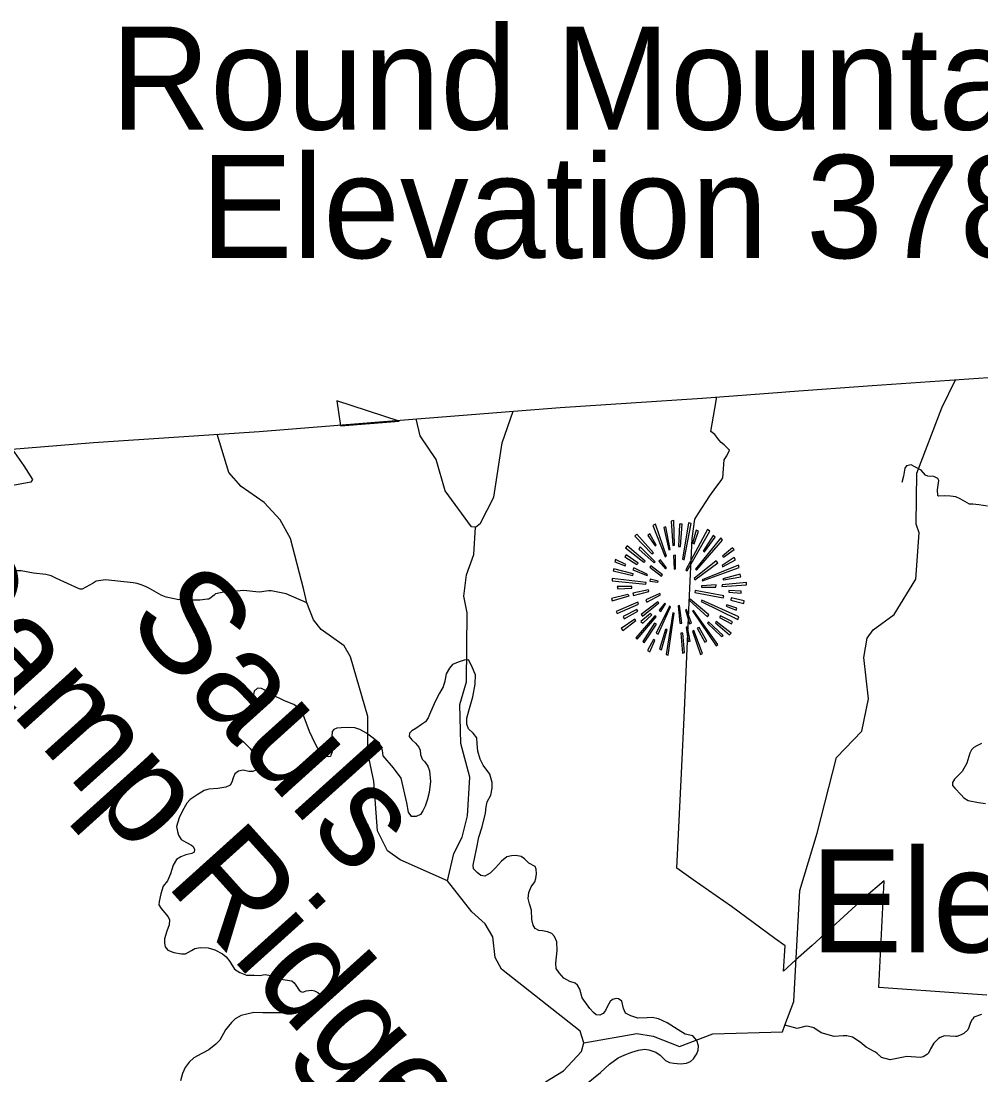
# Model space of a CAD drawing. Extents: x 1159738 to 1321356, y 736314 to 882035.
# Drawn here: x 1199280 to 1207471, y 868021 to 877017 of the extents above; entities that cross this region are included whole.
import ezdxf

# ---------------------------------------------------------------- set-up
doc = ezdxf.new("R2010")
doc.units = 0
for name, color, linetype in [('Exist Boundary Land Use Forest National US Forest Service', 7, 'Continuous'), ('Exist Boundary Political CountyLine', 7, 'Continuous'), ('Exist Geographical Mountain Summit CELL', 7, 'Continuous'), ('Exist Geographical Mountain Summit Elevation Number Label', 7, 'Continuous'), ('Exist Geographical Mountain Summit Label', 7, 'Continuous'), ('Exist Hydrographic Creek Single Shore', 7, 'Continuous'), ('Exist Hydrographic Misc Water Feature', 7, 'Continuous'), ('Exist Road Non-System Type 51', 7, 'Continuous'), ('Exist Road Secondary Type 41 Attributed', 7, 'Continuous')]:
    doc.layers.add(name, color=color, linetype=linetype)

msp = doc.modelspace()

# ---------------------------------------------------------------- linework, layer by layer
at = {"layer": 'Exist Boundary Land Use Forest National US Forest Service'}
for points in [[(1202506.9, 873601.8), (1201973.9, 873774.9), (1202005.9, 873561.9), (1202506.9, 873601.8)], [(1207521.8, 868701.9), (1207321, 868715.8), (1206600, 868767.8), (1206645, 869678.8), (1206472, 869528.8), (1206030.9, 869126.8), (1205892.3, 869002.3), (1205785, 868905.8), (1205801, 869122.8), (1205711, 869185.8), (1205342, 869457.8), (1205016.8, 869686.9), (1204875, 869786.9), (1204917, 870595.8), (1204941, 871132.8), (1204979.9, 872052.9), (1205006.9, 872599.9), (1205029.9, 872763.9), (1205058.9, 872810.9), (1205158.9, 872963.8), (1205210, 873034.8), (1205253.7, 873095.8), (1205268.9, 873116.9), (1205280.9, 873270.9), (1205301.9, 873305.9), (1205325.9, 873353.8), (1205278.9, 873398.8), (1205254.8, 873419.9), (1205233.9, 873441.9), (1205200.9, 873486.9), (1205165.8, 873513.9), (1205200.9, 873708.9), (1205218.1, 873808.6)], [(1199204.2, 873363.6), (1199301.9, 873220.9), (1199376.9, 873104.8), (1199363.9, 873080.8), (1198744.8, 872965.8)]]:
    msp.add_lwpolyline(points, dxfattribs=at)
at = {"layer": 'Exist Boundary Political CountyLine'}
msp.add_lwpolyline([(1199165.9, 873360.6), (1199898.4, 873418.2), (1201311.3, 873513.8), (1202586.4, 873614.8), (1203519.3, 873690), (1203881.4, 873719.3), (1205091.6, 873799.2), (1205773.3, 873849.8), (1205839.9, 873854.8), (1206542.7, 873906.4), (1207531.8, 873974.6)], dxfattribs=at)
at = {"layer": 'Exist Geographical Mountain Summit CELL'}
for points in [[(1204672.6, 872711.6), (1204777.4, 872444), (1204789.1, 872448.2), (1204693.1, 872721.7)], [(1204808, 872503.6), (1204818.1, 872506.5), (1204781.8, 872698.3), (1204764.4, 872693.9)], [(1204826.9, 872749.2), (1204843, 872541.3), (1204855.9, 872542.9), (1204850.3, 872753.5)], [(1204890.9, 872532.8), (1204906.6, 872532.8), (1204921.2, 872721.7), (1204899.4, 872721.7)], [(1204938.8, 872419.2), (1204998.4, 872727.4), (1204976.5, 872734.6), (1204925.7, 872422.2)], [(1204518.6, 872618.5), (1204662.5, 872468.7), (1204675.8, 872478.8), (1204534.8, 872637.4)], [(1204629, 872624.3), (1204691.5, 872537.1), (1204698.9, 872542.9), (1204645.2, 872640.3)], [(1204951.8, 872332.1), (1204963.5, 872324.8), (1205158.2, 872663.3), (1205136.4, 872678.1)], [(1205009.8, 872560.2), (1205023.1, 872555.7), (1205060.9, 872663.3), (1205042, 872670.5)], [(1205036.1, 872337.8), (1205044.9, 872329.2), (1205267.2, 872586.3), (1205251.2, 872605.3)], [(1205185.9, 872624.3), (1205101.6, 872490.5), (1205113.3, 872486), (1205203.2, 872611.3)], [(1204437.3, 872519.5), (1204595.7, 872397.4), (1204604.5, 872406.2), (1204451.8, 872537.1)], [(1204550.5, 872507.8), (1204681.4, 872391.6), (1204690.2, 872400.3), (1204562.2, 872528.3)], [(1205267.2, 872449.8), (1205274.6, 872439.7), (1205366.1, 872504.9), (1205351.5, 872519.5)], [(1204345.8, 872400.3), (1204435.7, 872365.5), (1204440.1, 872377.2), (1204351.6, 872420.8)], [(1204432.9, 872444), (1204536.1, 872378.5), (1204544.9, 872388.9), (1204444.5, 872459.9)], [(1204723.7, 872406.2), (1204779, 872340.5), (1204787.5, 872349.4), (1204736.7, 872417.9)], [(1204848.7, 872455.7), (1204854.3, 872339.3), (1204864.7, 872340.5), (1204864.7, 872457)], [(1205267.2, 872358.3), (1205377.6, 872417.9), (1205366.1, 872438.1), (1205261.6, 872368.4)], [(1204334.1, 872323.2), (1204499.7, 872285.4), (1204504.2, 872298.6), (1204338.6, 872342.1)], [(1204499.7, 872332.1), (1204621.8, 872284.2), (1204626.3, 872292.6), (1204508.6, 872348.2)], [(1204645.2, 872353.8), (1204745.5, 872278.1), (1204754, 872289.8), (1204655.3, 872366.8)], [(1205023.1, 872257.9), (1205030.3, 872247.8), (1205225, 872391.6), (1205212.1, 872409.1)], [(1205091.2, 872246.3), (1205095.7, 872237.4), (1205408.2, 872352.2), (1205401, 872371.1)], [(1204323.7, 872239), (1204611.7, 872211.3), (1204613, 872223), (1204323.7, 872259.2)], [(1204646.5, 872234.7), (1204714.9, 872225.8), (1204716.5, 872234.7), (1204649.5, 872252)], [(1205274.6, 872246.3), (1205421.5, 872272.5), (1205415.6, 872294.2), (1205268.8, 872255.2)], [(1204372.1, 872169.3), (1204490.9, 872175.1), (1204490.9, 872189.5), (1204367.6, 872189.5)], [(1204501.3, 872133.1), (1204505.5, 872114), (1204638, 872147.5), (1204635.1, 872162.1)], [(1205028.7, 872140.3), (1205271.7, 872092.4), (1205276.1, 872109.7), (1205033.2, 872154.7)], [(1205087.2, 872195.6), (1205087.2, 872183.9), (1205207.7, 872183.9), (1205210.5, 872204.1)], [(1205260, 872191.1), (1205469.4, 872204.1), (1205470.7, 872223), (1205261.6, 872204.1)], [(1205319.6, 872143.2), (1205425.7, 872134.2), (1205425.7, 872151.7), (1205321.2, 872156)], [(1204318.1, 872087.9), (1204323.7, 872067.4), (1204467.9, 872109.7), (1204459.1, 872122.7)], [(1204357.2, 871977.2), (1204367.6, 871958.6), (1204549.2, 872038.4), (1204543.3, 872057.3)], [(1204572.3, 871951.3), (1204584, 871936.5), (1204722.1, 872050.1), (1204714.9, 872060.2)], [(1204611.7, 872076.2), (1204620.5, 872057.3), (1204735.4, 872118.2), (1204731.1, 872131.5)], [(1204984, 872071.9), (1205138, 871930.8), (1205148.1, 871948.2), (1204991.2, 872080.7)], [(1205084, 872061.8), (1205396.7, 871909), (1205403.9, 871930.8), (1205090.1, 872073.3)], [(1205335.8, 872074.6), (1205448.9, 872045.6), (1205451.8, 872067.4), (1205339.8, 872092.4)], [(1204427.2, 871913.5), (1204543.3, 871980.3), (1204534.8, 871994.8), (1204418.4, 871933.6)], [(1204698.9, 871791.4), (1204716.5, 871784.2), (1204822.5, 872017.9), (1204812.4, 872021.1)], [(1204726.6, 871988.9), (1204739.6, 871977.2), (1204780.2, 872042.7), (1204772.9, 872048.5)], [(1204784.6, 871609.7), (1204803.5, 871605.2), (1204854.3, 871962.6), (1204841.4, 871965.8)], [(1204886.5, 872025.4), (1204902.3, 871877.3), (1204919.9, 871878.4), (1204899.4, 872028.3)], [(1204950.5, 871990.5), (1204985.3, 871871.2), (1205001.3, 871878.4), (1204959, 871994.8)], [(1205008.5, 871981.5), (1205210.5, 871682.3), (1205225, 871693.8), (1205018.6, 871986)], [(1205297.8, 872021.1), (1205382.1, 871988.9), (1205389.3, 872006.5), (1205303.6, 872033.9)], [(1204402.3, 871830.5), (1204413.9, 871814.5), (1204527.5, 871898.9), (1204517, 871911.9)], [(1204526, 871752), (1204537.5, 871741.9), (1204700.5, 871932.4), (1204688.8, 871940.9)], [(1204587.2, 871877.3), (1204664.1, 871949.7), (1204650.8, 871958.6), (1204569.4, 871890.1)], [(1204685.9, 871877.3), (1204585.6, 871720.1), (1204598.4, 871710), (1204701.9, 871868.3)], [(1205138, 871878.4), (1205258.4, 871762.1), (1205271.7, 871772.5), (1205146.8, 871888.5)], [(1205204.8, 871881.3), (1205326.8, 871778.1), (1205339.8, 871792.7), (1205212.1, 871891.7)], [(1205241.1, 871925.2), (1205341.4, 871872.8), (1205351.5, 871887.3), (1205249.9, 871940.9)], [(1204745.5, 871650.4), (1204793.4, 871821.7), (1204779, 871823.3), (1204727.9, 871654.4)], [(1204911.1, 871791.4), (1204925.7, 871621.4), (1204941.7, 871625.4), (1204928.4, 871791.4)], [(1204989.6, 871724.4), (1204967.8, 871843.8), (1204954.7, 871843.8), (1204972.3, 871720.1)], [(1205008.5, 871810.3), (1205078.4, 871611), (1205095.7, 871618.2), (1205020.2, 871813.2)], [(1205050.5, 871833.4), (1205114.6, 871715.6), (1205130.8, 871724.4), (1205065.4, 871839.3)], [(1204626.3, 871643), (1204645.2, 871631.5), (1204688.8, 871730.2), (1204675.8, 871739)]]:
    msp.add_lwpolyline(points, close=True, dxfattribs=at)
at = {"layer": 'Exist Hydrographic Creek Single Shore'}
for points in [[(1204081, 868295.6), (1204534, 868375.2), (1204674.9, 868352.6), (1204897.9, 868262.8), (1205184, 868372), (1205777, 868389.7), (1205796.5, 868445.3), (1205875, 868647.1), (1205926, 869594.7), (1206073, 870084.2), (1206240, 870730.8), (1206455, 870956.4), (1206512, 871230.9), (1206471.9, 871583), (1206500.9, 871749.8), (1206552.9, 871821), (1206731.9, 871952), (1206914.9, 872253.6), (1206942.9, 872647), (1206920, 872722.9), (1206922.9, 873156.2), (1207137.9, 873716.5), (1207253.7, 873955.4)], [(1203157.9, 872696.4), (1203200.9, 872731.7), (1203314.9, 872952.7), (1203385.9, 873417.3), (1203480.3, 873686.9)], [(1202918, 869677.9), (1202973.9, 869909.8), (1203045, 870049.5), (1203090.9, 870232.4), (1203109, 870563.7), (1203032.9, 870850.8), (1203024.9, 871182.4), (1203079.9, 871375), (1203087.9, 871965.7), (1203058.9, 872107.5), (1203079.9, 872290.9), (1203142.9, 872463.6), (1203157.9, 872696.4)], [(1204081, 868295.6), (1204051, 868394.8), (1203381, 868923.5), (1203325, 869023), (1203305, 869200.7), (1203240.9, 869310.3), (1203127.9, 869414.4), (1202918, 869677.9)], [(1203755, 867960.8), (1203907.9, 868056.1), (1204063, 868220.5), (1204081, 868295.6)]]:
    msp.add_lwpolyline(points, dxfattribs=at)
at = {"layer": 'Exist Hydrographic Misc Water Feature'}
for points in [[(1203157.9, 872696.4), (1203124.8, 872700.3), (1202899.9, 873006.9), (1202822.9, 873274.3), (1202686.9, 873477.3), (1202652.3, 873620.1)], [(1202918, 869677.9), (1202513.9, 869856.7), (1202407.9, 869934.3), (1202320.9, 870103.5), (1202289.9, 870527.5), (1202238.9, 870771.4), (1202238.9, 871080), (1202090, 871591), (1202037.9, 871684.8), (1201841.9, 871823.2), (1201774.6, 871904.9), (1201717.5, 872052.1), (1201691.9, 872161), (1201578.9, 872600), (1201491.9, 872759.3), (1201353.9, 872906.5), (1201157.9, 873044.9), (1201051.9, 873162), (1200954.4, 873489.6)], [(1199490, 872292.6), (1199384.3, 872303.5), (1199280.7, 872324.3), (1199216.7, 872324), (1199125, 872340.5), (1199101, 872337.1), (1199041.3, 872352.8), (1199055.4, 872352.4), (1198818.4, 872402.8), (1198818.4, 872402.8), (1198773, 872420)], [(1201717.5, 872052.1), (1201541, 872127), (1201413.7, 872152.4), (1201393.6, 872153), (1201371.6, 872149.6), (1201315.3, 872141.2), (1201283.3, 872143.9), (1201181.5, 872156.7), (1200994.9, 872137.8), (1200994.9, 872137.8), (1200938.5, 872127.3), (1200938.5, 872127.3), (1200926.3, 872115.6), (1200891.4, 872086.5), (1200881.4, 872082.8), (1200871.2, 872081.1), (1200805, 872072.9), (1200741, 872074.6), (1200667.1, 872080.6), (1200627, 872075.7), (1200517.5, 872098.6), (1200473.9, 872115.8), (1200375.5, 872174.5), (1200341.9, 872189.4), (1200304.3, 872204.5), (1200270.5, 872215.4), (1200236.6, 872222.4), (1199999.1, 872246.8), (1199920.7, 872234.9), (1199910.7, 872229.1), (1199894.4, 872219.6), (1199800.8, 872166.1), (1199784.9, 872166.5), (1199774.9, 872170.8), (1199575.3, 872260.3), (1199537.8, 872281.3), (1199490, 872292.6)], [(1207476.2, 868536), (1207411.5, 868513.7), (1207411.5, 868513.7), (1207401.1, 868499.9), (1207394.9, 868490.1), (1207380, 868458.5), (1207369.1, 868426.8), (1207358.5, 868405), (1207325.6, 868373.9), (1207303.4, 868362.5), (1207267, 868349.5), (1207252.9, 868347.9), (1207159, 868354.5), (1207124.6, 868341.3), (1207110.3, 868331.7), (1207079.6, 868304.5), (1207069.2, 868290.8), (1207042, 868243.5), (1207022.9, 868206), (1207014.8, 868198.2), (1206978.1, 868175.1), (1206966, 868171.5), (1206951.8, 868169.8), (1206838, 868177), (1206697.2, 868148.7), (1206697.2, 868148.7)], [(1206697.2, 868148.7), (1206621.6, 868168.8), (1206613.9, 868177.1), (1206585.5, 868204.8), (1206570.2, 868216.1), (1206555.2, 868224.7), (1206492, 868258.4), (1206441.2, 868301.8), (1206376.3, 868343.6), (1206326.5, 868354.9), (1206308.5, 868355.4), (1206294.3, 868353.8), (1206218.3, 868349.8), (1206218.3, 868349.8), (1206107, 868378.9), (1206044.1, 868422.6), (1206024.3, 868429.2), (1205984.4, 868436.3), (1205968.4, 868434.6), (1205901.9, 868418.4), (1205796.5, 868445.3)]]:
    msp.add_lwpolyline(points, dxfattribs=at)
at = {"layer": 'Exist Road Non-System Type 51'}
for points in [[(1207527.1, 872876.3), (1207452.3, 872886.8), (1207403.6, 872892), (1207374.1, 872892), (1207294.1, 872939), (1207257.6, 872954.6), (1207210.6, 872961.6), (1207161.9, 872965.1), (1207109.8, 872959.9), (1207102.8, 872966.8), (1207099.3, 873015.6), (1207113.2, 873093.9), (1207102.8, 873113), (1207068, 873130.4), (1207019.3, 873132.2), (1206998.5, 873139.1), (1206960.2, 873182.6), (1206908, 873212.2), (1206876.7, 873227.9), (1206835, 873220.9), (1206821.1, 873200), (1206810.6, 873132.2), (1206796.7, 873076.5)], [(1203097.6, 871564.7), (1203060.7, 871560), (1203008.8, 871545.2), (1202962.6, 871523), (1202934.8, 871493.4), (1202908.9, 871445.2), (1202895.9, 871382.2), (1202881.1, 871334), (1202849.6, 871280.3), (1202812.6, 871209.9), (1202766.3, 871096.9), (1202753.4, 871069.1), (1202731.4, 871034.9), (1202696.3, 871010.8), (1202650, 870979.3), (1202614.8, 870958.9), (1202594.4, 870938.6), (1202592.6, 870910.8), (1202614.8, 870881.1), (1202646.3, 870853.4), (1202674, 870820), (1202685.2, 870792.2), (1202688.9, 870755.2), (1202701.8, 870716.3), (1202725.9, 870694), (1202751.8, 870657), (1202766.6, 870616.2), (1202774, 870525.5), (1202761.1, 870432), (1202746.3, 870367.2), (1202727.7, 870315.3), (1202709.2, 870274.6), (1202688.9, 870244.9), (1202651.8, 870226.4), (1202613, 870228.2), (1202585.2, 870263.4), (1202570.4, 870343.1), (1202522.3, 870554.3), (1202457.5, 870643.2), (1202370.5, 870745.1), (1202363.4, 870790.1), (1202337.5, 870853.1), (1202274.5, 870905), (1202226.4, 870938.3)], [(1203155, 871355.4), (1203156.9, 871436.9), (1203145.8, 871461), (1203125.4, 871509.1), (1203097.6, 871564.7)], [(1204779.5, 868144.1), (1204812.9, 868125.6), (1204851.7, 868120.1), (1204907.3, 868114.5), (1204959.1, 868121.9), (1204992.4, 868134.9), (1205018.3, 868157.1), (1205031.3, 868181.2), (1205048, 868199.7), (1205057.2, 868233.1), (1205060.9, 868270.1), (1205048, 868314.6), (1205012.8, 868353.5), (1204948, 868368.3), (1204888.8, 868407.2), (1204794.4, 868464.6), (1204718.5, 868499.8), (1204666.6, 868510.9), (1204624.1, 868507.2), (1204542.6, 868505.4), (1204483.4, 868523.9), (1204438.9, 868548), (1204422.3, 868586.9), (1204407.5, 868651.7), (1204377.8, 868670.2), (1204359.3, 868672.1), (1204326, 868664.7), (1204307.5, 868648), (1204285.3, 868607.3), (1204266.8, 868572.1), (1204248.3, 868546.1), (1204218.6, 868531.3), (1204189, 868533.2), (1204165, 868553.5), (1204133.5, 868588.7), (1204066.9, 868677.7), (1204048.7, 868754), (1204028.4, 868787.4), (1204008, 868804.1), (1203961.7, 868817), (1203911.7, 868846.7), (1203871, 868893), (1203846.9, 868930), (1203843.2, 868976.3), (1203856.2, 869083.8), (1203852.5, 869156), (1203832.1, 869202.4), (1203808.1, 869228.3), (1203771, 869241.3), (1203728.5, 869250.5), (1203697, 869254.2), (1203667.4, 869270.9), (1203650.7, 869298.7), (1203639.6, 869346.8), (1203635.9, 869428.4), (1203619.2, 869482.1), (1203606.3, 869526.5), (1203613.7, 869579.3), (1203632.2, 869625.6), (1203663.7, 869670.1), (1203672.9, 869697.9), (1203678.5, 869736.8), (1203676.6, 869777.5), (1203667.4, 869799.8), (1203613.7, 869829.4), (1203574.8, 869866.5), (1203547, 869886.8), (1203502.6, 869894.3), (1203465.6, 869890.5), (1203424.9, 869881.3), (1203380.4, 869846.1), (1203328.6, 869788.7), (1203282.3, 869742.3), (1203258.3, 869729.4), (1203237.9, 869718.3), (1203204.6, 869723.8), (1203171.3, 869747.9), (1203139.8, 869781.3), (1203137.9, 869812.7), (1203167.6, 869948), (1203186.1, 870049.9), (1203214, 870139.4), (1203241.8, 870254.2), (1203249.2, 870309.8), (1203256.6, 870352.4), (1203289.9, 870408), (1203301, 870469.1), (1203299.2, 870517.3), (1203278.8, 870587.7), (1203223.3, 870665.5), (1203197.4, 870717.4), (1203178.9, 870784.1), (1203171.5, 870847), (1203169.8, 870897.8), (1203138.4, 870938.6), (1203099.5, 870973.8), (1203084.7, 871016.4), (1203084.7, 871066.4), (1203101.3, 871129.4), (1203134.7, 871247.9), (1203155, 871355.4)], [(1202226.4, 870938.3), (1202171.8, 870969.8), (1202129.2, 870984.6), (1202071.8, 870986.5), (1202012.6, 870984.6), (1201975.6, 870980.9), (1201947.8, 870969.8), (1201934.9, 870951.3), (1201931.2, 870908.7), (1201936.7, 870860.5), (1201934.9, 870806.8), (1201934.9, 870779), (1201923.8, 870749.4), (1201920.1, 870740.1), (1201901.5, 870736.4), (1201866.4, 870742), (1201833, 870769.7), (1201786.8, 870856.8), (1201742.3, 870953.1), (1201712.7, 871029.1), (1201681.3, 871112.5), (1201653.5, 871147.7), (1201607.2, 871182.8), (1201527.6, 871214.3), (1201423.9, 871266.2), (1201355.4, 871307), (1201331.4, 871319.9), (1201298.1, 871321.8), (1201268.4, 871297.7), (1201259.2, 871251.4), (1201244.4, 871184.7), (1201218.5, 871143.9), (1201177.7, 871103.2), (1201142.6, 871064.3), (1201111.1, 871038.4), (1201092.6, 870995.7), (1201094.4, 870971.7), (1201118.5, 870914.2), (1201177.7, 870864.2), (1201235.1, 870806.8), (1201277.7, 870745.7), (1201331.4, 870697.5), (1201346.2, 870671.6), (1201340.6, 870651.2), (1201309.2, 870632.7), (1201257.3, 870612.3), (1201222.2, 870610.4), (1201174, 870621.5), (1201135.2, 870614.1), (1201103.7, 870591.9), (1201088.9, 870556.7), (1201078.1, 870520.4), (1201065.2, 870494.5), (1201026.3, 870476), (1200957.8, 870464.8), (1200881.9, 870461.1), (1200843, 870450), (1200783.8, 870413), (1200722.7, 870372.2), (1200693.1, 870340.7), (1200657.9, 870275.9), (1200628.3, 870216.6), (1200606.1, 870140.7), (1200615.4, 870098), (1200623.2, 870068.1), (1200647.3, 870031), (1200684.3, 870006.9), (1200734.3, 869982.9), (1200749.1, 869971.7), (1200760.2, 869944), (1200756.5, 869923.6), (1200738, 869910.6), (1200684.3, 869899.5), (1200643.6, 869882.8), (1200604.7, 869858.7), (1200576.9, 869810.6), (1200554.7, 869736.5), (1200528.8, 869679), (1200491.8, 869632.7), (1200471.4, 869567.9), (1200458.5, 869501.2), (1200456.6, 869471.6), (1200475.1, 869441.9), (1200536.2, 869371.5), (1200545.5, 869345.6), (1200543.6, 869303), (1200523.3, 869247.4), (1200504.7, 869182.6), (1200503.2, 869144.6), (1200508.7, 869115), (1200532.8, 869085.3), (1200582.8, 869066.8), (1200649.4, 869053.8), (1200682.8, 869055.7), (1200732.7, 869081.6), (1200762.4, 869100.1), (1200810.5, 869109.4), (1200877.1, 869105.7), (1200932.7, 869089), (1200997.4, 869053.8), (1201028.9, 869029.7)], [(1201028.9, 869029.7), (1201060.4, 868989), (1201101.1, 868924.1), (1201147.4, 868894.5), (1201202.9, 868872.3), (1201269.6, 868872.3), (1201314, 868870.4), (1201364, 868877.8), (1201408.4, 868870.4), (1201497.3, 868838.9), (1201590.5, 868822.8), (1201610.8, 868806.1), (1201625.6, 868785.8), (1201640.4, 868761.7), (1201653.4, 868743.2), (1201666.4, 868732), (1201684.9, 868728.3), (1201712.6, 868737.6), (1201758.9, 868743.2), (1201784.8, 868739.5), (1201812.6, 868724.6), (1201829.3, 868709.8), (1201836.7, 868683.9), (1201840.4, 868654.2), (1201842.2, 868643.1), (1201836.7, 868624.6), (1201829.3, 868617.2), (1201795.9, 868609.8), (1201740.4, 868607.9), (1201701.5, 868604.2), (1201671.9, 868578.3), (1201625.6, 868557.9), (1201562.7, 868552.3), (1201472, 868552.3), (1201420.2, 868552.3), (1201342.4, 868550.5), (1201266.5, 868554.2), (1201205.4, 868539.4), (1201157.3, 868528.3), (1201105.5, 868498.6), (1201075.8, 868467.1), (1201024, 868406), (1200975, 868318), (1200941.7, 868282.8), (1200880.6, 868234.7), (1200823.2, 868205), (1200754.7, 868168), (1200714, 868130.9), (1200680.7, 868084.6), (1200656.6, 868032.8), (1200639.9, 867969.8)], [(1203771.2, 867748.4), (1203830.5, 867787.4), (1203880.5, 867809.6), (1203961.9, 867846.6), (1204036, 867881.8), (1204103.9, 867944.1), (1204224.2, 868040.4), (1204301.9, 868112.6), (1204376, 868166.4), (1204433.4, 868192.3), (1204492.6, 868216.4), (1204550, 868233.1), (1204603.7, 868240.5), (1204637, 868234.9), (1204696.2, 868214.5), (1204735.1, 868190.4), (1204779.5, 868144.1)]]:
    msp.add_lwpolyline(points, dxfattribs=at)
at = {"layer": 'Exist Road Secondary Type 41 Attributed'}
msp.add_lwpolyline([(1207475.3, 870850.1), (1207436, 870829.5), (1207409.7, 870816.3), (1207391, 870795.7), (1207376, 870767.6), (1207349.8, 870683.2), (1207310.4, 870611.9), (1207246.7, 870544.4), (1207229.8, 870518.1), (1207229.8, 870491.8), (1207248.6, 870469.3), (1207302.5, 870410.4), (1207326.8, 870386), (1207362.5, 870363.5), (1207450.5, 870346.6), (1207510.5, 870339.1)], dxfattribs=at)

# ---------------------------------------------------------------- texts
at = {"layer": 'Exist Geographical Mountain Summit Elevation Number Label'}
for p in [(1200811.8, 874993.5), (1206014.2, 869067.5)]:
    msp.add_text('Elevation 3780', height=880, dxfattribs=at).set_placement(p)
at = {"layer": 'Exist Geographical Mountain Summit Label'}
msp.add_text('Round Mountain', height=880, dxfattribs=at).set_placement((1200044.1, 876089.8))
for s, rotation, p in [(' Camp Ridge', 312.02675, (1197961.9, 872468.6)), ('Sauls', 312.02675, (1200157.4, 871885.1)), ('Pack Hill Ridge', 298.41382, (1195572.3, 870395.4))]:
    msp.add_text(s, height=880, rotation=rotation, dxfattribs=at).set_placement(p)

doc.saveas('drawing.dxf')
